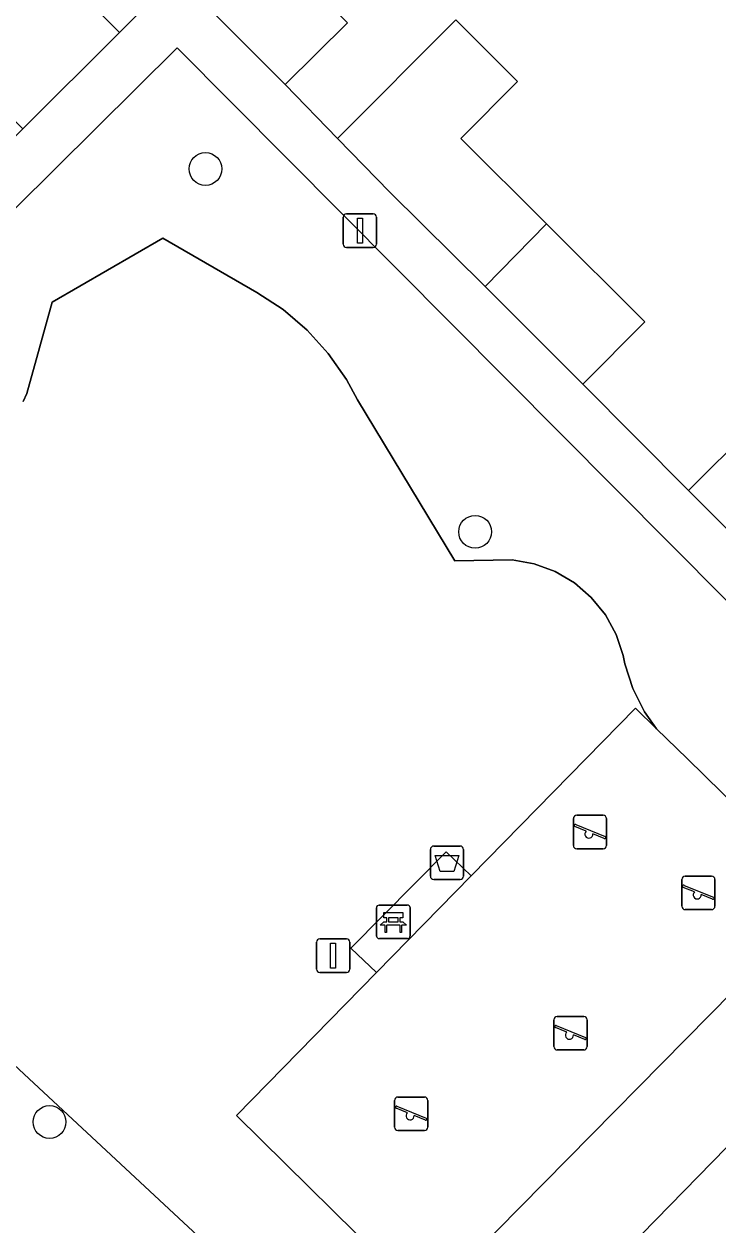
# Model space of a CAD drawing. Extents: x 159217 to 160349, y 381246 to 382172.
# Drawn here: x 159939.01 to 159959.7, y 381745.8 to 381781.59 of the extents above; entities that cross this region are included whole.
import ezdxf

# ---------------------------------------------------------------- set-up
doc = ezdxf.new("R2010")
doc.units = 0
for name, color, linetype in [('IMGEO_Afvalbak', 7, 'Continuous'), ('IMGEO_Bank', 7, 'Continuous'), ('IMGEO_Boom', 7, 'Continuous'), ('IMGEO_Erf', 7, 'Continuous'), ('IMGEO_Groenvoorziening', 7, 'Continuous'), ('IMGEO_Lichtmast', 7, 'Continuous'), ('IMGEO_Pand', 7, 'Continuous'), ('IMGEO_Speelvoorziening', 7, 'Continuous'), ('IMGEO_Terreindeel_open', 7, 'Continuous'), ('IMGEO_Terreindeel_zand', 7, 'Continuous'), ('IMGEO_Verkeersbordpaal', 7, 'Continuous'), ('IMGEO_Voetpad_open', 7, 'Continuous')]:
    doc.layers.add(name, color=color, linetype=linetype)

msp = doc.modelspace()

# ---------------------------------------------------------------- linework, layer by layer
at = {"layer": 'IMGEO_Afvalbak'}
for p, q in [((159951.124, 381756.171), (159951.124, 381756.971)), ((159951.124, 381756.971), (159951.124, 381756.171)), ((159951.224, 381757.071), (159952.014, 381757.071)), ((159952.014, 381757.071), (159951.224, 381757.071)), ((159952.114, 381756.971), (159952.114, 381756.171)), ((159952.114, 381756.171), (159952.114, 381756.971)), ((159952.014, 381756.071), (159951.224, 381756.071)), ((159951.224, 381756.071), (159952.014, 381756.071))]:
    msp.add_line(p, q, dxfattribs=at)
msp.add_lwpolyline([(159951.267, 381756.785), (159951.971, 381756.785), (159951.822, 381756.315), (159951.416, 381756.315), (159951.267, 381756.785)], dxfattribs=at)
for centre, start, end in [((159951.224, 381756.971), 90, 180), ((159951.224, 381756.971), 90, 180), ((159952.014, 381756.971), 0, 90), ((159952.014, 381756.971), 360, 90), ((159951.224, 381756.171), 180, 270), ((159951.224, 381756.171), 180, 270), ((159952.014, 381756.171), 270, 0), ((159952.014, 381756.171), 270, 0)]:
    msp.add_arc(centre, 0.1, start, end, dxfattribs=at)
at = {"layer": 'IMGEO_Bank'}
for p, q in [((159949.518, 381754.385), (159949.518, 381755.226)), ((159949.518, 381755.226), (159949.518, 381754.385)), ((159949.593, 381755.31), (159950.434, 381755.31)), ((159950.434, 381755.31), (159949.593, 381755.31)), ((159950.518, 381755.235), (159950.518, 381754.394)), ((159950.518, 381754.394), (159950.518, 381755.235)), ((159950.215, 381754.708), (159949.822, 381754.708)), ((159949.827, 381754.816), (159949.827, 381754.922)), ((159949.871, 381754.922), (159949.871, 381754.816)), ((159950.159, 381754.928), (159949.877, 381754.928)), ((159949.877, 381754.81), (159950.159, 381754.81)), ((159950.165, 381754.816), (159950.165, 381754.922)), ((159950.209, 381754.922), (159950.209, 381754.816)), ((159950.443, 381754.31), (159949.602, 381754.31)), ((159949.602, 381754.31), (159950.443, 381754.31))]:
    msp.add_line(p, q, dxfattribs=at)
for points in [[(159949.821, 381754.928), (159949.735, 381754.928), (159949.735, 381755.089), (159950.298, 381755.089), (159950.298, 381754.928), (159950.215, 381754.928)], [(159949.765, 381754.708), (159949.623, 381754.708), (159949.735, 381754.81), (159949.821, 381754.81)], [(159949.815, 381754.701), (159949.815, 381754.494), (159949.772, 381754.494), (159949.772, 381754.701)], [(159950.215, 381754.81), (159950.298, 381754.81), (159950.41, 381754.708), (159950.271, 381754.708)], [(159950.265, 381754.701), (159950.265, 381754.494), (159950.221, 381754.494), (159950.221, 381754.701)]]:
    msp.add_lwpolyline(points, dxfattribs=at)
for centre, radius, start, end in [((159949.596, 381755.232), 0.0779, 92.4484, 184.2845), ((159949.596, 381755.232), 0.0779, 92.4484, 184.2845), ((159950.44, 381755.232), 0.0779, 2.4484, 94.2845), ((159950.44, 381755.232), 0.0779, 2.4484, 94.2845), ((159949.765, 381754.701), 0.00671, 2.8957, 87.1043), ((159949.822, 381754.701), 0.00671, 92.8957, 177.1043), ((159949.82, 381754.921), 0.00671, 2.8957, 87.1043), ((159949.82, 381754.817), 0.00671, 272.8957, 357.1043), ((159949.877, 381754.921), 0.00671, 92.8957, 177.1043), ((159949.877, 381754.817), 0.00671, 182.8957, 267.1043), ((159950.159, 381754.921), 0.00671, 2.8957, 87.1043), ((159950.159, 381754.817), 0.00671, 272.8957, 357.1043), ((159950.216, 381754.921), 0.00671, 92.8957, 177.1043), ((159950.216, 381754.817), 0.00671, 182.8957, 267.1043), ((159950.214, 381754.701), 0.00671, 2.8957, 87.1043), ((159950.271, 381754.701), 0.00671, 92.8957, 177.1043), ((159949.596, 381754.388), 0.0779, 182.4484, 274.2845), ((159949.596, 381754.388), 0.0779, 182.4484, 274.2845), ((159950.44, 381754.388), 0.0779, 272.4484, 4.2845), ((159950.44, 381754.388), 0.0779, 272.4484, 4.2845)]:
    msp.add_arc(centre, radius, start, end, dxfattribs=at)
at = {"layer": 'IMGEO_Boom'}
for centre in [(159944.419, 381777.266), (159952.457, 381766.443), (159939.769, 381748.841)]:
    msp.add_circle(centre, 0.489, dxfattribs=at)
at = {"layer": 'IMGEO_Erf'}
for points in [[(159940.008, 381783.19), (159941.857, 381781.334), (159943.542, 381783.048)], [(159948.65, 381781.627), (159946.792, 381779.78), (159948.356, 381778.17), (159951.879, 381781.709), (159953.722, 381779.875), (159952.027, 381778.173), (159954.583, 381775.629), (159957.521, 381772.706), (159955.673, 381770.849), (159958.821, 381767.68), (159960.678, 381769.528), (159963.477, 381766.717), (159966.418, 381763.763), (159964.562, 381761.914), (159969.165, 381757.287), (159981.918, 381769.715), (159984.182, 381771.978)]]:
    msp.add_lwpolyline(points, dxfattribs=at)
at = {"layer": 'IMGEO_Groenvoorziening'}
for points in [[(159968.081, 381756.217), (159943.572, 381780.882), (159925.447, 381762.9)], [(159938.987, 381770.332), (159939.093, 381770.568), (159939.851, 381773.288), (159943.144, 381775.2), (159945.948, 381773.585), (159946.735, 381773.069), (159947.45, 381772.458), (159948.081, 381771.76), (159948.619, 381770.988), (159948.95, 381770.378), (159951.85, 381765.576), (159953.559, 381765.605), (159954.216, 381765.491), (159954.842, 381765.261), (159955.416, 381764.923), (159955.921, 381764.487), (159956.34, 381763.968), (159956.659, 381763.383), (159956.869, 381762.75), (159956.918, 381762.502), (159957.156, 381761.766), (159957.505, 381761.076), (159957.868, 381760.57), (159958.779, 381759.677), (159962.956, 381755.584)], [(159962.956, 381755.584), (159951.002, 381743.455), (159946.808, 381747.589), (159945.339, 381749.037), (159949.513, 381753.297), (159948.757, 381754.024), (159951.59, 381756.898), (159952.335, 381756.178), (159957.241, 381761.185), (159957.868, 381760.57), (159957.505, 381761.076), (159957.156, 381761.766), (159956.918, 381762.502), (159956.869, 381762.75), (159956.659, 381763.383), (159956.34, 381763.968), (159955.921, 381764.487), (159955.416, 381764.923), (159954.842, 381765.261), (159954.216, 381765.491), (159953.559, 381765.605), (159951.85, 381765.576), (159948.95, 381770.378), (159948.619, 381770.988), (159948.081, 381771.76), (159947.45, 381772.458), (159946.735, 381773.069), (159945.948, 381773.585), (159943.144, 381775.2), (159939.851, 381773.288), (159939.093, 381770.568), (159938.987, 381770.332)], [(159928.554, 381760.007), (159939.304, 381750), (159951.102, 381739.016), (159961.219, 381749.376)]]:
    msp.add_lwpolyline(points, dxfattribs=at)
at = {"layer": 'IMGEO_Lichtmast'}
for p, q in [((159948.527, 381775.025), (159948.527, 381775.825)), ((159948.527, 381775.825), (159948.527, 381775.025)), ((159948.627, 381775.925), (159949.417, 381775.925)), ((159949.417, 381775.925), (159948.627, 381775.925)), ((159949.517, 381775.825), (159949.517, 381775.025)), ((159949.517, 381775.025), (159949.517, 381775.825)), ((159949.417, 381774.925), (159948.627, 381774.925)), ((159948.627, 381774.925), (159949.417, 381774.925))]:
    msp.add_line(p, q, dxfattribs=at)
msp.add_lwpolyline([(159948.947, 381775.8), (159949.097, 381775.8), (159949.097, 381775.05), (159948.947, 381775.05), (159948.947, 381775.8)], dxfattribs=at)
for centre, start, end in [((159948.627, 381775.825), 90, 180), ((159948.627, 381775.825), 90, 180), ((159949.417, 381775.825), 0, 90), ((159949.417, 381775.825), 360, 90), ((159948.627, 381775.025), 180, 270), ((159948.627, 381775.025), 180, 270), ((159949.417, 381775.025), 270, 0), ((159949.417, 381775.025), 270, 0)]:
    msp.add_arc(centre, 0.1, start, end, dxfattribs=at)
at = {"layer": 'IMGEO_Pand'}
for points in [[(159943.882, 381782.706), (159946.792, 381779.78), (159948.65, 381781.627), (159945.712, 381784.581)], [(159938.971, 381778.46), (159941.857, 381781.334), (159940.008, 381783.19), (159937.123, 381780.317)], [(159952.753, 381773.755), (159954.583, 381775.629), (159952.027, 381778.173), (159953.722, 381779.875), (159951.879, 381781.709), (159948.356, 381778.17), (159949.916, 381776.578)], [(159952.753, 381773.755), (159955.673, 381770.849), (159957.521, 381772.706), (159954.583, 381775.629)], [(159961.644, 381764.844), (159963.477, 381766.717), (159960.678, 381769.528), (159958.821, 381767.68)]]:
    msp.add_lwpolyline(points, close=True, dxfattribs=at)
at = {"layer": 'IMGEO_Speelvoorziening'}
for p, q in [((159955.487, 381757.988), (159956.277, 381757.988)), ((159956.277, 381757.988), (159955.487, 381757.988)), ((159955.387, 381757.088), (159955.387, 381757.888)), ((159955.387, 381757.888), (159955.387, 381757.088)), ((159955.77, 381757.516), (159955.431, 381757.653)), ((159955.456, 381757.713), (159956.332, 381757.36)), ((159956.377, 381757.888), (159956.377, 381757.088)), ((159956.377, 381757.088), (159956.377, 381757.888)), ((159956.308, 381757.3), (159955.968, 381757.437)), ((159956.277, 381756.988), (159955.487, 381756.988)), ((159955.487, 381756.988), (159956.277, 381756.988)), ((159958.718, 381756.174), (159959.508, 381756.174)), ((159959.508, 381756.174), (159958.718, 381756.174)), ((159958.618, 381755.274), (159958.618, 381756.074)), ((159958.618, 381756.074), (159958.618, 381755.274)), ((159959.001, 381755.702), (159958.662, 381755.839)), ((159958.687, 381755.899), (159959.563, 381755.546)), ((159959.608, 381756.074), (159959.608, 381755.274)), ((159959.608, 381755.274), (159959.608, 381756.074)), ((159959.539, 381755.486), (159959.199, 381755.623)), ((159959.508, 381755.174), (159958.718, 381755.174)), ((159958.718, 381755.174), (159959.508, 381755.174)), ((159954.806, 381751.089), (159954.806, 381751.889)), ((159954.806, 381751.889), (159954.806, 381751.089)), ((159954.906, 381751.989), (159955.696, 381751.989)), ((159955.696, 381751.989), (159954.906, 381751.989)), ((159955.796, 381751.889), (159955.796, 381751.089)), ((159955.796, 381751.089), (159955.796, 381751.889)), ((159955.189, 381751.517), (159954.85, 381751.654)), ((159954.875, 381751.714), (159955.751, 381751.361)), ((159955.727, 381751.301), (159955.387, 381751.438)), ((159955.696, 381750.989), (159954.906, 381750.989)), ((159954.906, 381750.989), (159955.696, 381750.989)), ((159950.057, 381748.684), (159950.057, 381749.484)), ((159950.057, 381749.484), (159950.057, 381748.684)), ((159950.157, 381749.584), (159950.947, 381749.584)), ((159950.947, 381749.584), (159950.157, 381749.584)), ((159951.047, 381749.484), (159951.047, 381748.684)), ((159951.047, 381748.684), (159951.047, 381749.484)), ((159950.44, 381749.112), (159950.101, 381749.249)), ((159950.126, 381749.309), (159951.002, 381748.956)), ((159950.978, 381748.896), (159950.638, 381749.033)), ((159950.947, 381748.584), (159950.157, 381748.584)), ((159950.157, 381748.584), (159950.947, 381748.584))]:
    msp.add_line(p, q, dxfattribs=at)
for centre, radius, start, end in [((159955.487, 381757.888), 0.1, 90, 180), ((159955.487, 381757.888), 0.1, 90, 180), ((159956.277, 381757.888), 0.1, 0, 90), ((159956.277, 381757.888), 0.1, 360, 90), ((159955.444, 381757.683), 0.0327, 68.078, 248.078), ((159955.849, 381757.426), 0.12, 130.9928, 5.1632), ((159956.32, 381757.33), 0.0327, 248.078, 68.078), ((159955.487, 381757.088), 0.1, 180, 270), ((159955.487, 381757.088), 0.1, 180, 270), ((159956.277, 381757.088), 0.1, 270, 0), ((159956.277, 381757.088), 0.1, 270, 0), ((159958.718, 381756.074), 0.1, 90, 180), ((159958.718, 381756.074), 0.1, 90, 180), ((159959.508, 381756.074), 0.1, 0, 90), ((159959.508, 381756.074), 0.1, 360, 90), ((159958.675, 381755.869), 0.0327, 68.078, 248.078), ((159959.08, 381755.612), 0.12, 130.9928, 5.1632), ((159959.551, 381755.516), 0.0327, 248.078, 68.078), ((159958.718, 381755.274), 0.1, 180, 270), ((159958.718, 381755.274), 0.1, 180, 270), ((159959.508, 381755.274), 0.1, 270, 0), ((159959.508, 381755.274), 0.1, 270, 0), ((159954.906, 381751.889), 0.1, 90, 180), ((159954.906, 381751.889), 0.1, 90, 180), ((159955.696, 381751.889), 0.1, 0, 90), ((159955.696, 381751.889), 0.1, 360, 90), ((159954.863, 381751.684), 0.0327, 68.078, 248.078), ((159955.268, 381751.427), 0.12, 130.9928, 5.1632), ((159955.739, 381751.331), 0.0327, 248.078, 68.078), ((159954.906, 381751.089), 0.1, 180, 270), ((159954.906, 381751.089), 0.1, 180, 270), ((159955.696, 381751.089), 0.1, 270, 0), ((159955.696, 381751.089), 0.1, 270, 0), ((159950.157, 381749.484), 0.1, 90, 180), ((159950.157, 381749.484), 0.1, 90, 180), ((159950.114, 381749.279), 0.0327, 68.078, 248.078), ((159950.947, 381749.484), 0.1, 0, 90), ((159950.947, 381749.484), 0.1, 360, 90), ((159950.519, 381749.022), 0.12, 130.9928, 5.1632), ((159950.99, 381748.926), 0.0327, 248.078, 68.078), ((159950.157, 381748.684), 0.1, 180, 270), ((159950.157, 381748.684), 0.1, 180, 270), ((159950.947, 381748.684), 0.1, 270, 0), ((159950.947, 381748.684), 0.1, 270, 0)]:
    msp.add_arc(centre, radius, start, end, dxfattribs=at)
at = {"layer": 'IMGEO_Terreindeel_open'}
msp.add_lwpolyline([(159952.335, 381756.178), (159951.59, 381756.898), (159948.757, 381754.024), (159949.513, 381753.297)], close=True, dxfattribs=at)
at = {"layer": 'IMGEO_Terreindeel_zand'}
msp.add_lwpolyline([(159957.868, 381760.57), (159957.241, 381761.185), (159952.335, 381756.178), (159949.513, 381753.297), (159945.339, 381749.037), (159946.808, 381747.589), (159951.002, 381743.455), (159962.956, 381755.584), (159958.779, 381759.677)], close=True, dxfattribs=at)
at = {"layer": 'IMGEO_Verkeersbordpaal'}
for p, q in [((159947.729, 381753.4), (159947.729, 381754.2)), ((159947.729, 381754.2), (159947.729, 381753.4)), ((159947.829, 381754.3), (159948.619, 381754.3)), ((159948.619, 381754.3), (159947.829, 381754.3)), ((159948.719, 381754.2), (159948.719, 381753.4)), ((159948.719, 381753.4), (159948.719, 381754.2)), ((159948.619, 381753.3), (159947.829, 381753.3)), ((159947.829, 381753.3), (159948.619, 381753.3))]:
    msp.add_line(p, q, dxfattribs=at)
msp.add_lwpolyline([(159948.149, 381754.175), (159948.299, 381754.175), (159948.299, 381753.425), (159948.149, 381753.425), (159948.149, 381754.175)], dxfattribs=at)
for centre, start, end in [((159947.829, 381754.2), 90, 180), ((159947.829, 381754.2), 90, 180), ((159948.619, 381754.2), 0, 90), ((159948.619, 381754.2), 360, 90), ((159947.829, 381753.4), 180, 270), ((159947.829, 381753.4), 180, 270), ((159948.619, 381753.4), 270, 0), ((159948.619, 381753.4), 270, 0)]:
    msp.add_arc(centre, 0.1, start, end, dxfattribs=at)
at = {"layer": 'IMGEO_Voetpad_open'}
for points in [[(159943.572, 381780.882), (159968.081, 381756.217), (159969.165, 381757.287), (159964.562, 381761.914), (159961.644, 381764.844), (159958.821, 381767.68), (159955.673, 381770.849), (159952.753, 381773.755), (159949.916, 381776.578), (159948.356, 381778.17), (159946.792, 381779.78), (159943.882, 381782.706), (159943.542, 381783.048), (159941.857, 381781.334), (159938.971, 381778.46), (159936.097, 381775.597), (159932.926, 381772.458), (159930.039, 381769.6), (159927.148, 381766.737), (159925.088, 381764.697), (159925.115, 381764.67), (159924.33, 381763.872), (159925.447, 381762.9)], [(159925.447, 381762.9), (159924.33, 381763.872), (159906.801, 381780.326), (159903.837, 381777.301), (159932.798, 381750), (159948.046, 381735.626), (159951.102, 381739.016), (159939.304, 381750), (159928.554, 381760.007)]]:
    msp.add_lwpolyline(points, close=True, dxfattribs=at)
msp.add_lwpolyline([(159984.182, 381771.978), (159981.918, 381769.715), (159969.165, 381757.287), (159968.081, 381756.217), (159965.783, 381753.926), (159961.845, 381750), (159961.219, 381749.376), (159951.102, 381739.016)], dxfattribs=at)

doc.saveas('drawing.dxf')
